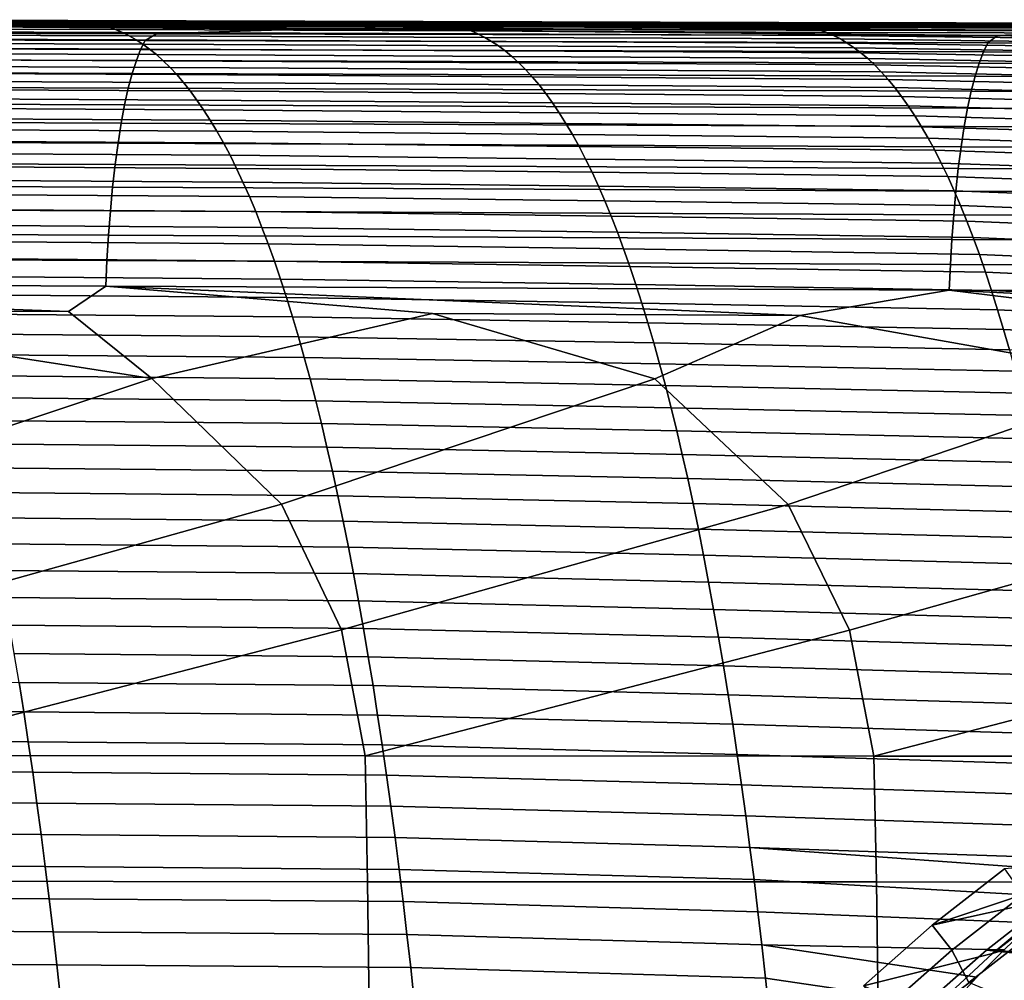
# Model space of a CAD drawing. Header units: metres. Extents: x -23 to 242, y -40 to 23.
# Tile 413 of 450: x 206.25 to 213.95, y 9.08 to 16.59. Entities that reach past the tile are written whole.
import ezdxf

# ---------------------------------------------------------------- set-up
doc = ezdxf.new("R2010")
doc.units = ezdxf.units.M
doc.layers.add('solid_10171013', color=7, linetype='CONTINUOUS')

msp = doc.modelspace()

# ---------------------------------------------------------------- linework, layer by layer
at = {"layer": 'solid_10171013'}
for points in [[(204.449631, 16.547161, 299.395172), (202.170349, 16.532602, 299.170105), (207.323074, 16.484072, 300.35675), (208.464935, 16.519079, 300.366241)], [(203.498932, 16.55057, 299.178467), (206.257462, 16.545897, 299.691711), (206.306137, 16.556438, 299.388), (203.528778, 16.561495, 298.869873)], [(204.449631, 16.547161, 299.395172), (206.257462, 16.545897, 299.691711), (203.498932, 16.55057, 299.178467)], [(203.528778, 16.561495, 298.869873), (206.306137, 16.556438, 299.388), (206.359924, 16.565624, 299.08548), (203.582718, 16.571016, 298.566467)], [(203.582718, 16.571016, 298.566467), (206.359924, 16.565624, 299.08548), (206.413666, 16.573326, 298.783051), (203.636597, 16.57906, 298.263184)], [(203.636597, 16.57906, 298.263184), (206.413666, 16.573326, 298.783051), (206.467361, 16.579403, 298.480743), (203.69043, 16.58548, 297.960022)], [(203.69043, 16.58548, 297.960022), (206.467361, 16.579403, 298.480743), (206.520996, 16.583712, 298.178497), (203.744202, 16.590136, 297.656921)], [(203.744202, 16.590136, 297.656921), (206.520996, 16.583712, 298.178497), (206.574585, 16.586115, 297.876343), (203.797943, 16.592886, 297.353882)], [(203.797943, 16.592886, 297.353882), (206.574585, 16.586115, 297.876343), (206.628143, 16.586458, 297.574219), (203.851639, 16.593582, 297.050903)], [(203.851639, 16.593582, 297.050903), (206.628143, 16.586458, 297.574219), (206.681656, 16.58457, 297.272156), (203.905304, 16.592047, 296.747986)], [(203.905304, 16.592047, 296.747986), (206.681656, 16.58457, 297.272156), (206.735138, 16.580261, 296.970123), (203.958923, 16.588099, 296.445099)], [(203.958923, 16.588099, 296.445099), (206.735138, 16.580261, 296.970123), (206.788574, 16.573349, 296.668152), (204.012497, 16.581551, 296.142273)], [(204.012497, 16.581551, 296.142273), (206.788574, 16.573349, 296.668152), (206.84198, 16.563648, 296.366211), (204.066055, 16.57222, 295.839447)], [(204.066055, 16.57222, 295.839447), (206.84198, 16.563648, 296.366211), (206.89534, 16.550976, 296.064301), (204.119568, 16.559921, 295.536652)], [(204.119568, 16.559921, 295.536652), (206.89534, 16.550976, 296.064301), (206.948685, 16.535147, 295.76239), (204.173065, 16.544476, 295.233887)], [(208.464935, 16.519079, 300.366241), (210.295547, 16.536583, 300.504578), (206.257462, 16.545897, 299.691711), (204.449631, 16.547161, 299.395172)], [(206.306137, 16.556438, 299.388), (206.257462, 16.545897, 299.691711), (206.562729, 16.545397, 299.748383)], [(206.306137, 16.556438, 299.388), (209.084137, 16.55167, 299.902252), (209.137985, 16.560488, 299.599457), (206.359924, 16.565624, 299.08548)], [(206.562729, 16.545397, 299.748383), (209.045303, 16.541466, 300.208466), (209.084137, 16.55167, 299.902252), (206.306137, 16.556438, 299.388)], [(206.359924, 16.565624, 299.08548), (209.137985, 16.560488, 299.599457), (209.191772, 16.567818, 299.296722), (206.413666, 16.573326, 298.783051)], [(206.413666, 16.573326, 298.783051), (209.191772, 16.567818, 299.296722), (209.245529, 16.573515, 298.99411), (206.467361, 16.579403, 298.480743)], [(206.467361, 16.579403, 298.480743), (209.245529, 16.573515, 298.99411), (209.299225, 16.577436, 298.691559), (206.520996, 16.583712, 298.178497)], [(206.520996, 16.583712, 298.178497), (209.299225, 16.577436, 298.691559), (209.352875, 16.579441, 298.389069), (206.574585, 16.586115, 297.876343)], [(206.574585, 16.586115, 297.876343), (209.352875, 16.579441, 298.389069), (209.406494, 16.579374, 298.086639), (206.628143, 16.586458, 297.574219)], [(206.628143, 16.586458, 297.574219), (209.406494, 16.579374, 298.086639), (209.460068, 16.577055, 297.784241), (206.681656, 16.58457, 297.272156)], [(206.681656, 16.58457, 297.272156), (209.460068, 16.577055, 297.784241), (209.513611, 16.572294, 297.481903), (206.735138, 16.580261, 296.970123)], [(206.735138, 16.580261, 296.970123), (209.513611, 16.572294, 297.481903), (209.567108, 16.564905, 297.179596), (206.788574, 16.573349, 296.668152)], [(206.788574, 16.573349, 296.668152), (209.567108, 16.564905, 297.179596), (209.62056, 16.554701, 296.87735), (206.84198, 16.563648, 296.366211)], [(206.84198, 16.563648, 296.366211), (209.62056, 16.554701, 296.87735), (209.673996, 16.541492, 296.575134), (206.89534, 16.550976, 296.064301)], [(206.89534, 16.550976, 296.064301), (209.673996, 16.541492, 296.575134), (209.727386, 16.525091, 296.272949), (206.948685, 16.535147, 295.76239)], [(209.045303, 16.541466, 300.208466), (211.812469, 16.537355, 300.719482), (211.86235, 16.54711, 300.414948), (209.084137, 16.55167, 299.902252)], [(209.084137, 16.55167, 299.902252), (211.86235, 16.54711, 300.414948), (211.916321, 16.555515, 300.11145), (209.137985, 16.560488, 299.599457)], [(209.137985, 16.560488, 299.599457), (211.916321, 16.555515, 300.11145), (211.970245, 16.562437, 299.808014), (209.191772, 16.567818, 299.296722)], [(209.191772, 16.567818, 299.296722), (211.970245, 16.562437, 299.808014), (212.024109, 16.567726, 299.504669), (209.245529, 16.573515, 298.99411)], [(209.245529, 16.573515, 298.99411), (212.024109, 16.567726, 299.504669), (212.077942, 16.571239, 299.201385), (209.299225, 16.577436, 298.691559)], [(209.299225, 16.577436, 298.691559), (212.077942, 16.571239, 299.201385), (212.131729, 16.572828, 298.898163), (209.352875, 16.579441, 298.389069)], [(209.352875, 16.579441, 298.389069), (212.131729, 16.572828, 298.898163), (212.185471, 16.572336, 298.595001), (209.406494, 16.579374, 298.086639)], [(209.406494, 16.579374, 298.086639), (212.185471, 16.572336, 298.595001), (212.239182, 16.569574, 298.29187), (209.460068, 16.577055, 297.784241)], [(209.460068, 16.577055, 297.784241), (212.239182, 16.569574, 298.29187), (212.292847, 16.564348, 297.98877), (209.513611, 16.572294, 297.481903)], [(209.513611, 16.572294, 297.481903), (212.292847, 16.564348, 297.98877), (212.346481, 16.556469, 297.68576), (209.567108, 16.564905, 297.179596)], [(209.567108, 16.564905, 297.179596), (212.346481, 16.556469, 297.68576), (212.40007, 16.54574, 297.382782), (209.62056, 16.554701, 296.87735)], [(209.62056, 16.554701, 296.87735), (212.40007, 16.54574, 297.382782), (212.453613, 16.531973, 297.079865), (209.673996, 16.541492, 296.575134)], [(211.86235, 16.54711, 300.414948), (211.812469, 16.537355, 300.719482), (212.231293, 16.536758, 300.796631)], [(214.693848, 16.550558, 300.627533), (211.916321, 16.555515, 300.11145), (211.86235, 16.54711, 300.414948), (214.640366, 16.54269, 300.928375)], [(212.231293, 16.536758, 300.796631), (214.601288, 16.533503, 301.232422), (214.640366, 16.54269, 300.928375), (211.86235, 16.54711, 300.414948)], [(214.747299, 16.556995, 300.326782), (211.970245, 16.562437, 299.808014), (211.916321, 16.555515, 300.11145), (214.693848, 16.550558, 300.627533)], [(214.800705, 16.561855, 300.026093), (212.024109, 16.567726, 299.504669), (211.970245, 16.562437, 299.808014), (214.747299, 16.556995, 300.326782)], [(214.85405, 16.564995, 299.725433), (212.077942, 16.571239, 299.201385), (212.024109, 16.567726, 299.504669), (214.800705, 16.561855, 300.026093)], [(214.907379, 16.566265, 299.424866), (212.131729, 16.572828, 298.898163), (212.077942, 16.571239, 299.201385), (214.85405, 16.564995, 299.725433)], [(214.960648, 16.56551, 299.124298), (212.185471, 16.572336, 298.595001), (212.131729, 16.572828, 298.898163), (214.907379, 16.566265, 299.424866)], [(214.960648, 16.56551, 299.124298), (215.013885, 16.562542, 298.823822), (212.239182, 16.569574, 298.29187), (212.185471, 16.572336, 298.595001)], [(215.013885, 16.562542, 298.823822), (215.067093, 16.557169, 298.523346), (212.292847, 16.564348, 297.98877), (212.239182, 16.569574, 298.29187)], [(215.067093, 16.557169, 298.523346), (215.120255, 16.5492, 298.222961), (212.346481, 16.556469, 297.68576), (212.292847, 16.564348, 297.98877)], [(215.120255, 16.5492, 298.222961), (215.17337, 16.538443, 297.922638), (212.40007, 16.54574, 297.382782), (212.346481, 16.556469, 297.68576)], [(207.323074, 16.484072, 300.35675), (200.751816, 16.500223, 299.1073), (200.646683, 16.44837, 299.29187), (207.232208, 16.430357, 300.543549)], [(202.170349, 16.532602, 299.170105), (200.751816, 16.500223, 299.1073), (207.323074, 16.484072, 300.35675)], [(204.173065, 16.544476, 295.233887), (206.948685, 16.535147, 295.76239), (207.001999, 16.515976, 295.460541), (204.226532, 16.525694, 294.931152)], [(204.226532, 16.525694, 294.931152), (207.001999, 16.515976, 295.460541), (207.055283, 16.493279, 295.158722), (204.279968, 16.503393, 294.628387)], [(204.279968, 16.503393, 294.628387), (207.055283, 16.493279, 295.158722), (207.108536, 16.466871, 294.856903), (204.333374, 16.477392, 294.325653)], [(204.333374, 16.477392, 294.325653), (207.108536, 16.466871, 294.856903), (207.161758, 16.436567, 294.555084), (204.38678, 16.447506, 294.022919)], [(210.295547, 16.536583, 300.504578), (206.562729, 16.545397, 299.748383), (206.257462, 16.545897, 299.691711)], [(210.295547, 16.536583, 300.504578), (209.045303, 16.541466, 300.208466), (206.562729, 16.545397, 299.748383)], [(206.948685, 16.535147, 295.76239), (209.727386, 16.525091, 296.272949), (209.780746, 16.50531, 295.970825), (207.001999, 16.515976, 295.460541)], [(207.001999, 16.515976, 295.460541), (209.780746, 16.50531, 295.970825), (209.834076, 16.48196, 295.668701), (207.055283, 16.493279, 295.158722)], [(207.055283, 16.493279, 295.158722), (209.834076, 16.48196, 295.668701), (209.887375, 16.454855, 295.366638), (207.108536, 16.466871, 294.856903)], [(213.895447, 16.468834, 301.60022), (207.323074, 16.484072, 300.35675), (207.232208, 16.430357, 300.543549), (213.818878, 16.413155, 301.789276)], [(208.464935, 16.519079, 300.366241), (207.323074, 16.484072, 300.35675), (213.895447, 16.468834, 301.60022)], [(210.295547, 16.536583, 300.504578), (208.464935, 16.519079, 300.366241), (214.760544, 16.5065, 301.556763)], [(214.760544, 16.5065, 301.556763), (208.464935, 16.519079, 300.366241), (213.895447, 16.468834, 301.60022)], [(210.295547, 16.536583, 300.504578), (211.812469, 16.537355, 300.719482), (209.045303, 16.541466, 300.208466)], [(209.673996, 16.541492, 296.575134), (212.453613, 16.531973, 297.079865), (212.507141, 16.514971, 296.776978), (209.727386, 16.525091, 296.272949)], [(209.727386, 16.525091, 296.272949), (212.507141, 16.514971, 296.776978), (212.560623, 16.494543, 296.474152), (209.780746, 16.50531, 295.970825)], [(209.780746, 16.50531, 295.970825), (212.560623, 16.494543, 296.474152), (212.614059, 16.470497, 296.171387), (209.834076, 16.48196, 295.668701)], [(209.834076, 16.48196, 295.668701), (212.614059, 16.470497, 296.171387), (212.66748, 16.44264, 295.868683), (209.887375, 16.454855, 295.366638)], [(214.760544, 16.5065, 301.556763), (216.142349, 16.526907, 301.608948), (211.812469, 16.537355, 300.719482), (210.295547, 16.536583, 300.504578)], [(216.142349, 16.526907, 301.608948), (212.231293, 16.536758, 300.796631), (211.812469, 16.537355, 300.719482)], [(216.142349, 16.526907, 301.608948), (214.601288, 16.533503, 301.232422), (212.231293, 16.536758, 300.796631)], [(215.17337, 16.538443, 297.922638), (215.226456, 16.524708, 297.622345), (212.453613, 16.531973, 297.079865), (212.40007, 16.54574, 297.382782)], [(215.226456, 16.524708, 297.622345), (215.27951, 16.507799, 297.322144), (212.507141, 16.514971, 296.776978), (212.453613, 16.531973, 297.079865)], [(215.27951, 16.507799, 297.322144), (215.33252, 16.48753, 297.022003), (212.560623, 16.494543, 296.474152), (212.507141, 16.514971, 296.776978)], [(215.33252, 16.48753, 297.022003), (215.385498, 16.463707, 296.721954), (212.614059, 16.470497, 296.171387), (212.560623, 16.494543, 296.474152)], [(215.491333, 16.404629, 296.12204), (212.66748, 16.44264, 295.868683), (212.614059, 16.470497, 296.171387), (215.438431, 16.436136, 296.421967)], [(215.438431, 16.436136, 296.421967), (212.614059, 16.470497, 296.171387), (215.385498, 16.463707, 296.721954)], [(214.760544, 16.5065, 301.556763), (213.895447, 16.468834, 301.60022), (220.469147, 16.454536, 302.836578)], [(200.646683, 16.44837, 299.29187), (200.611816, 16.380192, 299.485352), (207.197739, 16.360403, 300.736481), (207.232208, 16.430357, 300.543549)], [(204.38678, 16.447506, 294.022919), (207.161758, 16.436567, 294.555084), (207.214966, 16.402185, 294.253296), (204.44014, 16.413548, 293.720184)], [(204.44014, 16.413548, 293.720184), (207.214966, 16.402185, 294.253296), (207.268158, 16.363539, 293.951508), (204.4935, 16.375338, 293.417419)], [(207.108536, 16.466871, 294.856903), (209.887375, 16.454855, 295.366638), (209.940643, 16.423807, 295.064636), (207.161758, 16.436567, 294.555084)], [(207.161758, 16.436567, 294.555084), (209.940643, 16.423807, 295.064636), (209.993896, 16.388628, 294.762634), (207.214966, 16.402185, 294.253296)], [(207.232208, 16.430357, 300.543549), (207.197739, 16.360403, 300.736481), (213.784836, 16.341318, 301.981567), (213.818878, 16.413155, 301.789276)], [(207.214966, 16.402185, 294.253296), (209.993896, 16.388628, 294.762634), (210.047119, 16.349131, 294.460663), (207.268158, 16.363539, 293.951508)], [(209.887375, 16.454855, 295.366638), (212.66748, 16.44264, 295.868683), (212.720856, 16.41078, 295.56604), (209.940643, 16.423807, 295.064636)], [(209.940643, 16.423807, 295.064636), (212.720856, 16.41078, 295.56604), (212.774216, 16.374725, 295.263458), (209.993896, 16.388628, 294.762634)], [(215.544189, 16.368994, 295.822235), (212.720856, 16.41078, 295.56604), (212.66748, 16.44264, 295.868683), (215.491333, 16.404629, 296.12204)], [(215.597031, 16.329039, 295.522522), (212.774216, 16.374725, 295.263458), (212.720856, 16.41078, 295.56604), (215.544189, 16.368994, 295.822235)], [(213.818878, 16.413155, 301.789276), (213.784836, 16.341318, 301.981567), (220.373352, 16.32299, 303.219421), (220.406937, 16.396801, 303.027771)], [(220.469147, 16.454536, 302.836578), (213.895447, 16.468834, 301.60022), (213.818878, 16.413155, 301.789276), (220.406937, 16.396801, 303.027771)], [(200.611816, 16.380192, 299.485352), (200.577942, 16.296291, 299.673035), (207.164261, 16.27478, 300.923462), (207.197739, 16.360403, 300.736481)], [(204.4935, 16.375338, 293.417419), (207.268158, 16.363539, 293.951508), (207.32132, 16.320473, 293.64978), (204.546829, 16.332714, 293.114685)], [(204.546829, 16.332714, 293.114685), (207.32132, 16.320473, 293.64978), (207.37442, 16.2729, 293.348206), (204.600113, 16.285593, 292.812103)], [(207.197739, 16.360403, 300.736481), (207.164261, 16.27478, 300.923462), (213.751801, 16.25387, 302.167786), (213.784836, 16.341318, 301.981567)], [(207.268158, 16.363539, 293.951508), (210.047119, 16.349131, 294.460663), (210.100296, 16.305162, 294.158783), (207.32132, 16.320473, 293.64978)], [(207.32132, 16.320473, 293.64978), (210.100296, 16.305162, 294.158783), (210.153427, 16.256641, 293.857117), (207.37442, 16.2729, 293.348206)], [(209.993896, 16.388628, 294.762634), (212.774216, 16.374725, 295.263458), (212.82753, 16.33428, 294.960907), (210.047119, 16.349131, 294.460663)], [(210.047119, 16.349131, 294.460663), (212.82753, 16.33428, 294.960907), (212.880798, 16.289305, 294.658508), (210.100296, 16.305162, 294.158783)], [(215.649811, 16.284613, 295.222931), (212.82753, 16.33428, 294.960907), (212.774216, 16.374725, 295.263458), (215.597031, 16.329039, 295.522522)], [(215.702515, 16.235634, 294.923645), (212.880798, 16.289305, 294.658508), (212.82753, 16.33428, 294.960907), (215.649811, 16.284613, 295.222931)], [(213.784836, 16.341318, 301.981567), (213.751801, 16.25387, 302.167786), (220.340805, 16.233631, 303.404816), (220.373352, 16.32299, 303.219421)], [(200.577942, 16.296291, 299.673035), (200.545319, 16.197092, 299.853394), (207.132065, 16.173923, 301.102966), (207.164261, 16.27478, 300.923462)], [(204.600113, 16.285593, 292.812103), (207.37442, 16.2729, 293.348206), (207.427444, 16.220747, 293.047028), (204.653336, 16.233902, 292.509857)], [(207.164261, 16.27478, 300.923462), (207.132065, 16.173923, 301.102966), (213.720062, 16.151262, 302.346375), (213.751801, 16.25387, 302.167786)], [(207.37442, 16.2729, 293.348206), (210.153427, 16.256641, 293.857117), (210.206451, 16.203491, 293.555878), (207.427444, 16.220747, 293.047028)], [(210.100296, 16.305162, 294.158783), (212.880798, 16.289305, 294.658508), (212.934006, 16.239716, 294.356384), (210.153427, 16.256641, 293.857117)], [(210.153427, 16.256641, 293.857117), (212.934006, 16.239716, 294.356384), (212.987122, 16.185434, 294.054718), (210.206451, 16.203491, 293.555878)], [(215.755142, 16.182024, 294.624817), (212.934006, 16.239716, 294.356384), (212.880798, 16.289305, 294.658508), (215.702515, 16.235634, 294.923645)], [(215.807632, 16.123703, 294.326599), (212.987122, 16.185434, 294.054718), (212.934006, 16.239716, 294.356384), (215.755142, 16.182024, 294.624817)], [(213.751801, 16.25387, 302.167786), (213.720062, 16.151262, 302.346375), (220.309555, 16.129194, 303.582428), (220.340805, 16.233631, 303.404816)], [(200.545319, 16.197092, 299.853394), (200.514206, 16.083015, 300.024902), (207.101379, 16.058275, 301.273529), (207.132065, 16.173923, 301.102966)], [(204.653336, 16.233902, 292.509857), (207.427444, 16.220747, 293.047028), (207.480362, 16.16394, 292.746307), (204.706436, 16.177565, 292.208069)], [(204.706436, 16.177565, 292.208069), (207.480362, 16.16394, 292.746307), (207.533157, 16.102404, 292.446289), (204.759415, 16.116508, 291.906952)], [(207.132065, 16.173923, 301.102966), (207.101379, 16.058275, 301.273529), (213.68985, 16.033951, 302.515869), (213.720062, 16.151262, 302.346375)], [(207.427444, 16.220747, 293.047028), (210.206451, 16.203491, 293.555878), (210.259384, 16.145634, 293.255157), (207.480362, 16.16394, 292.746307)], [(207.480362, 16.16394, 292.746307), (210.259384, 16.145634, 293.255157), (210.312164, 16.082996, 292.95517), (207.533157, 16.102404, 292.446289)], [(210.206451, 16.203491, 293.555878), (212.987122, 16.185434, 294.054718), (213.040115, 16.126381, 293.753662), (210.259384, 16.145634, 293.255157)], [(215.85997, 16.060596, 294.029144), (213.040115, 16.126381, 293.753662), (212.987122, 16.185434, 294.054718), (215.807632, 16.123703, 294.326599)], [(204.759415, 16.116508, 291.906952), (207.533157, 16.102404, 292.446289), (207.585785, 16.036064, 292.147095), (204.812241, 16.050659, 291.606628)], [(207.533157, 16.102404, 292.446289), (210.312164, 16.082996, 292.95517), (210.364761, 16.015499, 292.656067), (207.585785, 16.036064, 292.147095)], [(210.259384, 16.145634, 293.255157), (213.040115, 16.126381, 293.753662), (213.092941, 16.062479, 293.453339), (210.312164, 16.082996, 292.95517)], [(215.91214, 15.992624, 293.732574), (213.092941, 16.062479, 293.453339), (213.040115, 16.126381, 293.753662), (215.85997, 16.060596, 294.029144)], [(213.720062, 16.151262, 302.346375), (213.68985, 16.033951, 302.515869), (220.279861, 16.010143, 303.750793), (220.309555, 16.129194, 303.582428)], [(200.514206, 16.083015, 300.024902), (200.484894, 15.954489, 300.186066), (207.07251, 15.92827, 301.433563), (207.101379, 16.058275, 301.273529)], [(204.812241, 16.050659, 291.606628), (207.585785, 16.036064, 292.147095), (207.638214, 15.964847, 291.848907), (204.864868, 15.979943, 291.307281)], [(207.101379, 16.058275, 301.273529), (207.07251, 15.92827, 301.433563), (213.661469, 15.902387, 302.674744), (213.68985, 16.033951, 302.515869)], [(207.585785, 16.036064, 292.147095), (210.364761, 16.015499, 292.656067), (210.417175, 15.943068, 292.357971), (207.638214, 15.964847, 291.848907)], [(210.312164, 16.082996, 292.95517), (213.092941, 16.062479, 293.453339), (213.145599, 15.993649, 293.153961), (210.364761, 16.015499, 292.656067)], [(210.364761, 16.015499, 292.656067), (213.145599, 15.993649, 293.153961), (213.198044, 15.919812, 292.855682), (210.417175, 15.943068, 292.357971)], [(215.964096, 15.919708, 293.437103), (213.145599, 15.993649, 293.153961), (213.092941, 16.062479, 293.453339), (215.91214, 15.992624, 293.732574)], [(213.68985, 16.033951, 302.515869), (213.661469, 15.902387, 302.674744), (220.251999, 15.876952, 303.908386), (220.279861, 16.010143, 303.750793)], [(200.484894, 15.954489, 300.186066), (200.457611, 15.812107, 300.335541), (207.0457, 15.784518, 301.581787), (207.07251, 15.92827, 301.433563)], [(204.864868, 15.979943, 291.307281), (207.638214, 15.964847, 291.848907), (207.69043, 15.888676, 291.551849), (204.917297, 15.904288, 291.009064)], [(207.638214, 15.964847, 291.848907), (210.417175, 15.943068, 292.357971), (210.46936, 15.865625, 292.061096), (207.69043, 15.888676, 291.551849)], [(210.417175, 15.943068, 292.357971), (213.198044, 15.919812, 292.855682), (213.250259, 15.840892, 292.558655), (210.46936, 15.865625, 292.061096)], [(216.015823, 15.841772, 293.142853), (213.198044, 15.919812, 292.855682), (213.145599, 15.993649, 293.153961), (215.964096, 15.919708, 293.437103)], [(204.917297, 15.904288, 291.009064), (207.69043, 15.888676, 291.551849), (207.742401, 15.807478, 291.256104), (204.969482, 15.82362, 290.712128)], [(207.07251, 15.92827, 301.433563), (207.0457, 15.784518, 301.581787), (213.635147, 15.757192, 302.821655), (213.661469, 15.902387, 302.674744)], [(207.69043, 15.888676, 291.551849), (210.46936, 15.865625, 292.061096), (210.521301, 15.783096, 291.765564), (207.742401, 15.807478, 291.256104)], [(210.46936, 15.865625, 292.061096), (213.250259, 15.840892, 292.558655), (213.302216, 15.756807, 292.263), (210.521301, 15.783096, 291.765564)], [(216.067307, 15.758736, 292.849976), (213.250259, 15.840892, 292.558655), (213.198044, 15.919812, 292.855682), (216.015823, 15.841772, 293.142853)], [(213.661469, 15.902387, 302.674744), (213.635147, 15.757192, 302.821655), (220.226212, 15.730252, 304.053894), (220.251999, 15.876952, 303.908386)], [(200.457611, 15.812107, 300.335541), (200.432526, 15.657151, 300.472504), (207.021057, 15.628308, 301.717407), (207.0457, 15.784518, 301.581787)], [(204.969482, 15.82362, 290.712128), (207.742401, 15.807478, 291.256104), (207.794098, 15.721179, 290.961823), (205.021393, 15.737864, 290.416626)], [(207.0457, 15.784518, 301.581787), (207.021057, 15.628308, 301.717407), (213.611008, 15.599661, 302.955811), (213.635147, 15.757192, 302.821655)], [(207.742401, 15.807478, 291.256104), (210.521301, 15.783096, 291.765564), (210.572952, 15.695403, 291.471527), (207.794098, 15.721179, 290.961823)], [(210.521301, 15.783096, 291.765564), (213.302216, 15.756807, 292.263), (213.353882, 15.667482, 291.968933), (210.572952, 15.695403, 291.471527)], [(216.1185, 15.670523, 292.558624), (213.302216, 15.756807, 292.263), (213.250259, 15.840892, 292.558655), (216.067307, 15.758736, 292.849976)], [(205.021393, 15.737864, 290.416626), (207.794098, 15.721179, 290.961823), (207.84549, 15.629703, 290.669159), (205.073013, 15.646948, 290.122772)], [(207.794098, 15.721179, 290.961823), (210.572952, 15.695403, 291.471527), (210.624298, 15.602471, 291.179199), (207.84549, 15.629703, 290.669159)], [(216.169373, 15.577055, 292.268951), (213.353882, 15.667482, 291.968933), (213.302216, 15.756807, 292.263), (216.1185, 15.670523, 292.558624)], [(213.635147, 15.757192, 302.821655), (213.611008, 15.599661, 302.955811), (220.202606, 15.57135, 304.186523), (220.226212, 15.730252, 304.053894)], [(200.432526, 15.657151, 300.472504), (200.409729, 15.491073, 300.596313), (206.998734, 15.461098, 301.839783), (207.021057, 15.628308, 301.717407)], [(205.073013, 15.646948, 290.122772), (207.84549, 15.629703, 290.669159), (207.896561, 15.532977, 290.378296), (205.124298, 15.550797, 289.830658)], [(207.021057, 15.628308, 301.717407), (206.998734, 15.461098, 301.839783), (213.589188, 15.43126, 303.07663), (213.611008, 15.599661, 302.955811)], [(207.84549, 15.629703, 290.669159), (210.624298, 15.602471, 291.179199), (210.675293, 15.504223, 290.888702), (207.896561, 15.532977, 290.378296)], [(210.572952, 15.695403, 291.471527), (213.353882, 15.667482, 291.968933), (213.405228, 15.572838, 291.676605), (210.624298, 15.602471, 291.179199)], [(216.219925, 15.478253, 291.98114), (213.405228, 15.572838, 291.676605), (213.353882, 15.667482, 291.968933), (216.169373, 15.577055, 292.268951)], [(205.124298, 15.550797, 289.830658), (207.896561, 15.532977, 290.378296), (207.947281, 15.430925, 290.089386), (205.175247, 15.449337, 289.540466)], [(210.624298, 15.602471, 291.179199), (213.405228, 15.572838, 291.676605), (213.456223, 15.472795, 291.386139), (210.675293, 15.504223, 290.888702)], [(216.270111, 15.374043, 291.695312), (213.456223, 15.472795, 291.386139), (213.405228, 15.572838, 291.676605), (216.219925, 15.478253, 291.98114)], [(213.611008, 15.599661, 302.955811), (213.589188, 15.43126, 303.07663), (220.18132, 15.401713, 304.305695), (220.202606, 15.57135, 304.186523)], [(200.409729, 15.491073, 300.596313), (200.389359, 15.315326, 300.706329), (206.978836, 15.284345, 301.948273), (206.998734, 15.461098, 301.839783)], [(207.896561, 15.532977, 290.378296), (210.675293, 15.504223, 290.888702), (210.725952, 15.400584, 290.600189), (207.947281, 15.430925, 290.089386)], [(210.675293, 15.504223, 290.888702), (213.456223, 15.472795, 291.386139), (213.506851, 15.367279, 291.097748), (210.725952, 15.400584, 290.600189)], [(216.319916, 15.264388, 291.411591), (213.506851, 15.367279, 291.097748), (213.456223, 15.472795, 291.386139), (216.270111, 15.374043, 291.695312)], [(205.175247, 15.449337, 289.540466), (207.947281, 15.430925, 290.089386), (207.99762, 15.3235, 289.802551), (205.225815, 15.342517, 289.25238)], [(206.998734, 15.461098, 301.839783), (206.978836, 15.284345, 301.948273), (213.569778, 15.253453, 303.183472), (213.589188, 15.43126, 303.07663)], [(207.947281, 15.430925, 290.089386), (210.725952, 15.400584, 290.600189), (210.776199, 15.291513, 290.313782), (207.99762, 15.3235, 289.802551)], [(210.725952, 15.400584, 290.600189), (213.506851, 15.367279, 291.097748), (213.557083, 15.256263, 290.811493), (210.776199, 15.291513, 290.313782)], [(213.589188, 15.43126, 303.07663), (213.569778, 15.253453, 303.183472), (220.16243, 15.222816, 304.410828), (220.18132, 15.401713, 304.305695)], [(205.225815, 15.342517, 289.25238), (207.99762, 15.3235, 289.802551), (208.047562, 15.21069, 289.517914), (205.275986, 15.230321, 288.966431)], [(207.99762, 15.3235, 289.802551), (210.776199, 15.291513, 290.313782), (210.826065, 15.177011, 290.029602), (208.047562, 15.21069, 289.517914)], [(216.369308, 15.149301, 291.130066), (213.557083, 15.256263, 290.811493), (213.506851, 15.367279, 291.097748), (216.319916, 15.264388, 291.411591)], [(200.389359, 15.315326, 300.706329), (200.371536, 15.131362, 300.801941), (206.961472, 15.099508, 302.042267), (206.978836, 15.284345, 301.948273)], [(206.978836, 15.284345, 301.948273), (206.961472, 15.099508, 302.042267), (213.552902, 15.067705, 303.275757), (213.569778, 15.253453, 303.183472)], [(210.776199, 15.291513, 290.313782), (213.557083, 15.256263, 290.811493), (213.606918, 15.139754, 290.527496), (210.826065, 15.177011, 290.029602)], [(213.569778, 15.253453, 303.183472), (213.552902, 15.067705, 303.275757), (220.146088, 15.036125, 304.501251), (220.16243, 15.222816, 304.410828)], [(216.418304, 15.028792, 290.850861), (213.606918, 15.139754, 290.527496), (213.557083, 15.256263, 290.811493), (216.369308, 15.149301, 291.130066)], [(205.275986, 15.230321, 288.966431), (208.047562, 15.21069, 289.517914), (208.097107, 15.092491, 289.235535), (205.325745, 15.112738, 288.68277)], [(208.047562, 15.21069, 289.517914), (210.826065, 15.177011, 290.029602), (210.875504, 15.057076, 289.747742), (208.097107, 15.092491, 289.235535)], [(210.826065, 15.177011, 290.029602), (213.606918, 15.139754, 290.527496), (213.656326, 15.017759, 290.24585), (210.875504, 15.057076, 289.747742)], [(200.371536, 15.131362, 300.801941), (200.356369, 14.940634, 300.882477), (206.946762, 14.908046, 302.121124), (206.961472, 15.099508, 302.042267)], [(205.325745, 15.112738, 288.68277), (208.097107, 15.092491, 289.235535), (208.14621, 14.968898, 288.955505), (205.375092, 14.989757, 288.401428)], [(206.961472, 15.099508, 302.042267), (206.946762, 14.908046, 302.121124), (213.538681, 14.875479, 303.352814), (213.552902, 15.067705, 303.275757)], [(208.097107, 15.092491, 289.235535), (210.875504, 15.057076, 289.747742), (210.92453, 14.931711, 289.468262), (208.14621, 14.968898, 288.955505)], [(216.466858, 14.90288, 290.574005), (213.656326, 15.017759, 290.24585), (213.606918, 15.139754, 290.527496), (216.418304, 15.028792, 290.850861)], [(210.875504, 15.057076, 289.747742), (213.656326, 15.017759, 290.24585), (213.705292, 14.890286, 289.966614), (210.92453, 14.931711, 289.468262)], [(213.552902, 15.067705, 303.275757), (213.538681, 14.875479, 303.352814), (220.13237, 14.843115, 304.576447), (220.146088, 15.036125, 304.501251)], [(216.514984, 14.771574, 290.299622), (213.705292, 14.890286, 289.966614), (213.656326, 15.017759, 290.24585), (216.466858, 14.90288, 290.574005)], [(206.946762, 14.908046, 302.121124), (200.356369, 14.940634, 300.882477), (200.344009, 14.744594, 300.947327), (206.93483, 14.711416, 302.184235)], [(205.375092, 14.989757, 288.401428), (208.14621, 14.968898, 288.955505), (208.194885, 14.839907, 288.677948), (205.423996, 14.861366, 288.122559)], [(208.14621, 14.968898, 288.955505), (210.92453, 14.931711, 289.468262), (210.973099, 14.800918, 289.191254), (208.194885, 14.839907, 288.677948)], [(210.92453, 14.931711, 289.468262), (213.705292, 14.890286, 289.966614), (213.753815, 14.757343, 289.689911), (210.973099, 14.800918, 289.191254)], [(205.423996, 14.861366, 288.122559), (208.194885, 14.839907, 288.677948), (208.243103, 14.705512, 288.402893), (205.472458, 14.727556, 287.846191)], [(213.538681, 14.875479, 303.352814), (206.946762, 14.908046, 302.121124), (206.93483, 14.711416, 302.184235), (213.527222, 14.67824, 303.414093)], [(220.13237, 14.843115, 304.576447), (213.538681, 14.875479, 303.352814), (213.527222, 14.67824, 303.414093), (220.121399, 14.645253, 304.635773)], [(216.562653, 14.634889, 290.027771), (213.753815, 14.757343, 289.689911), (213.705292, 14.890286, 289.966614), (216.514984, 14.771574, 290.299622)], [(208.194885, 14.839907, 288.677948), (210.973099, 14.800918, 289.191254), (211.02121, 14.664696, 288.916809), (208.243103, 14.705512, 288.402893)], [(210.973099, 14.800918, 289.191254), (213.753815, 14.757343, 289.689911), (213.801865, 14.618936, 289.415802), (211.02121, 14.664696, 288.916809)], [(206.93483, 14.711416, 302.184235), (200.344009, 14.744594, 300.947327), (200.334564, 14.544694, 300.995819), (206.925812, 14.511078, 302.230957)], [(205.472458, 14.727556, 287.846191), (208.243103, 14.705512, 288.402893), (208.290863, 14.565708, 288.130493), (205.520432, 14.588316, 287.572479)], [(213.527222, 14.67824, 303.414093), (206.93483, 14.711416, 302.184235), (206.925812, 14.511078, 302.230957), (213.518661, 14.477452, 303.458954)], [(208.243103, 14.705512, 288.402893), (211.02121, 14.664696, 288.916809), (211.068848, 14.523046, 288.64502), (208.290863, 14.565708, 288.130493)], [(216.609848, 14.492839, 289.758545), (213.801865, 14.618936, 289.415802), (213.753815, 14.757343, 289.689911), (216.562653, 14.634889, 290.027771)], [(211.02121, 14.664696, 288.916809), (213.801865, 14.618936, 289.415802), (213.849442, 14.475073, 289.144409), (211.068848, 14.523046, 288.64502)], [(220.121399, 14.645253, 304.635773), (213.527222, 14.67824, 303.414093), (213.518661, 14.477452, 303.458954), (220.113312, 14.444013, 304.67865)], [(205.520432, 14.588316, 287.572479), (208.290863, 14.565708, 288.130493), (208.33812, 14.42049, 287.860779), (205.567932, 14.443634, 287.301514)], [(208.290863, 14.565708, 288.130493), (211.068848, 14.523046, 288.64502), (211.115997, 14.375971, 288.375977), (208.33812, 14.42049, 287.860779)], [(216.65657, 14.345437, 289.492065), (213.849442, 14.475073, 289.144409), (213.801865, 14.618936, 289.415802), (216.609848, 14.492839, 289.758545)], [(200.334564, 14.544694, 300.995819), (203.821152, 14.3262, 301.681213), (206.634781, 14.311142, 302.207031)], [(206.925812, 14.511078, 302.230957), (200.334564, 14.544694, 300.995819), (206.634781, 14.311142, 302.207031)], [(206.925812, 14.511078, 302.230957), (206.634781, 14.311142, 302.207031), (207.285477, 13.786924, 302.381927), (209.478302, 14.295947, 302.73703)], [(206.925812, 14.511078, 302.230957), (209.478302, 14.295947, 302.73703), (212.3517, 14.280662, 303.271088)], [(213.518661, 14.477452, 303.458954), (206.925812, 14.511078, 302.230957), (212.3517, 14.280662, 303.271088)], [(211.068848, 14.523046, 288.64502), (213.849442, 14.475073, 289.144409), (213.89653, 14.325761, 288.875763), (211.115997, 14.375971, 288.375977)], [(213.518661, 14.477452, 303.458954), (212.3517, 14.280662, 303.271088), (215.151382, 13.783168, 303.834015), (215.25502, 14.265338, 303.809052)], [(213.518661, 14.477452, 303.458954), (215.25502, 14.265338, 303.809052), (218.188293, 14.250026, 304.3508)], [(220.113312, 14.444013, 304.67865), (213.518661, 14.477452, 303.458954), (218.188293, 14.250026, 304.3508)], [(216.702789, 14.192697, 289.228363), (213.89653, 14.325761, 288.875763), (213.849442, 14.475073, 289.144409), (216.65657, 14.345437, 289.492065)], [(205.567932, 14.443634, 287.301514), (208.33812, 14.42049, 287.860779), (208.384888, 14.269854, 287.593903), (205.614929, 14.293499, 287.033325)], [(208.33812, 14.42049, 287.860779), (211.115997, 14.375971, 288.375977), (211.162643, 14.223472, 288.109772), (208.384888, 14.269854, 287.593903)], [(203.821152, 14.3262, 301.681213), (203.353195, 13.790816, 301.651794), (204.34227, 12.808974, 301.927856), (207.285477, 13.786924, 302.381927)], [(206.634781, 14.311142, 302.207031), (203.821152, 14.3262, 301.681213), (207.285477, 13.786924, 302.381927)], [(211.115997, 14.375971, 288.375977), (213.89653, 14.325761, 288.875763), (213.9431, 14.171007, 288.609985), (211.162643, 14.223472, 288.109772)], [(216.748489, 14.034632, 288.967529), (213.9431, 14.171007, 288.609985), (213.89653, 14.325761, 288.875763), (216.702789, 14.192697, 289.228363)], [(205.614929, 14.293499, 287.033325), (208.384888, 14.269854, 287.593903), (208.431152, 14.113793, 287.329926), (205.661407, 14.1379, 286.768066)], [(209.478302, 14.295947, 302.73703), (207.285477, 13.786924, 302.381927), (208.300034, 12.8054, 302.657013), (211.218201, 13.78435, 303.109406)], [(208.384888, 14.269854, 287.593903), (211.162643, 14.223472, 288.109772), (211.208771, 14.065548, 287.846466), (208.431152, 14.113793, 287.329926)], [(212.3517, 14.280662, 303.271088), (209.478302, 14.295947, 302.73703), (211.218201, 13.78435, 303.109406)], [(212.3517, 14.280662, 303.271088), (211.218201, 13.78435, 303.109406), (212.258209, 12.803052, 303.383514), (215.151382, 13.783168, 303.834015)], [(211.162643, 14.223472, 288.109772), (213.9431, 14.171007, 288.609985), (213.989136, 14.01082, 288.347168), (211.208771, 14.065548, 287.846466)], [(216.793671, 13.871256, 288.709686), (213.989136, 14.01082, 288.347168), (213.9431, 14.171007, 288.609985), (216.748489, 14.034632, 288.967529)], [(205.661407, 14.1379, 286.768066), (208.431152, 14.113793, 287.329926), (208.476868, 13.952305, 287.068909), (205.707367, 13.976827, 286.505829)], [(208.431152, 14.113793, 287.329926), (211.208771, 14.065548, 287.846466), (211.254364, 13.902202, 287.586182), (208.476868, 13.952305, 287.068909)], [(211.208771, 14.065548, 287.846466), (213.989136, 14.01082, 288.347168), (214.034653, 13.845207, 288.087402), (211.254364, 13.902202, 287.586182)], [(205.707367, 13.976827, 286.505829), (208.476868, 13.952305, 287.068909), (208.522049, 13.785382, 286.810974), (205.752762, 13.810268, 286.246674)], [(208.476868, 13.952305, 287.068909), (211.254364, 13.902202, 287.586182), (211.299423, 13.733434, 287.32901), (208.522049, 13.785382, 286.810974)], [(211.254364, 13.902202, 287.586182), (214.034653, 13.845207, 288.087402), (214.079605, 13.674175, 287.83078), (211.299423, 13.733434, 287.32901)], [(207.285477, 13.786924, 302.381927), (204.34227, 12.808974, 301.927856), (204.797058, 11.825521, 302.091187), (208.300034, 12.8054, 302.657013)], [(205.752762, 13.810268, 286.246674), (208.522049, 13.785382, 286.810974), (208.566666, 13.613023, 286.556213), (205.797592, 13.638214, 285.990692)], [(211.218201, 13.78435, 303.109406), (208.300034, 12.8054, 302.657013), (208.76709, 11.822114, 302.817657), (212.258209, 12.803052, 303.383514)], [(208.522049, 13.785382, 286.810974), (211.299423, 13.733434, 287.32901), (211.343903, 13.55925, 287.075012), (208.566666, 13.613023, 286.556213)], [(215.151382, 13.783168, 303.834015), (212.258209, 12.803052, 303.383514), (212.737488, 11.819863, 303.541626), (216.216812, 12.801997, 304.107147)], [(211.299423, 13.733434, 287.32901), (214.079605, 13.674175, 287.83078), (214.123993, 13.497744, 287.577362), (211.343903, 13.55925, 287.075012)], [(205.797592, 13.638214, 285.990692), (208.566666, 13.613023, 286.556213), (208.610718, 13.435275, 286.304749), (205.841858, 13.46071, 285.738007)], [(208.566666, 13.613023, 286.556213), (211.343903, 13.55925, 287.075012), (211.387802, 13.379718, 286.82431), (208.610718, 13.435275, 286.304749)], [(211.343903, 13.55925, 287.075012), (214.123993, 13.497744, 287.577362), (214.167786, 13.315997, 287.327271), (211.387802, 13.379718, 286.82431)], [(205.841858, 13.46071, 285.738007), (208.610718, 13.435275, 286.304749), (208.65416, 13.252249, 286.056641), (205.885498, 13.277865, 285.48877)], [(208.610718, 13.435275, 286.304749), (211.387802, 13.379718, 286.82431), (211.431107, 13.194949, 286.577057), (208.65416, 13.252249, 286.056641)], [(211.387802, 13.379718, 286.82431), (214.167786, 13.315997, 287.327271), (214.210968, 13.129048, 287.080688), (211.431107, 13.194949, 286.577057)], [(205.885498, 13.277865, 285.48877), (208.65416, 13.252249, 286.056641), (208.696976, 13.064057, 285.812103), (205.928528, 13.089797, 285.243073)], [(208.65416, 13.252249, 286.056641), (211.431107, 13.194949, 286.577057), (211.47377, 13.005055, 286.333344), (208.696976, 13.064057, 285.812103)], [(211.431107, 13.194949, 286.577057), (214.210968, 13.129048, 287.080688), (214.25351, 12.937007, 286.837708), (211.47377, 13.005055, 286.333344)], [(205.928528, 13.089797, 285.243073), (208.696976, 13.064057, 285.812103), (208.739151, 12.870814, 285.571228), (205.970901, 12.896619, 285.001068)], [(208.696976, 13.064057, 285.812103), (211.47377, 13.005055, 286.333344), (211.515793, 12.810149, 286.093323), (208.739151, 12.870814, 285.571228)], [(211.47377, 13.005055, 286.333344), (214.25351, 12.937007, 286.837708), (214.295395, 12.739985, 286.59848), (211.515793, 12.810149, 286.093323)], [(205.970901, 12.896619, 285.001068), (208.739151, 12.870814, 285.571228), (208.780655, 12.672633, 285.334137), (206.012604, 12.698446, 284.762878)], [(208.739151, 12.870814, 285.571228), (211.515793, 12.810149, 286.093323), (211.557129, 12.610342, 285.857147), (208.780655, 12.672633, 285.334137)], [(208.300034, 12.8054, 302.657013), (204.797058, 11.825521, 302.091187), (204.976868, 10.841278, 302.193787), (208.76709, 11.822114, 302.817657)], [(212.258209, 12.803052, 303.383514), (208.76709, 11.822114, 302.817657), (208.952332, 10.838009, 302.91687), (212.737488, 11.819863, 303.541626)], [(211.515793, 12.810149, 286.093323), (214.295395, 12.739985, 286.59848), (214.336594, 12.538095, 286.363129), (211.557129, 12.610342, 285.857147)], [(216.216812, 12.801997, 304.107147), (212.737488, 11.819863, 303.541626), (212.928101, 10.835829, 303.637665), (216.708252, 11.81883, 304.262848)], [(206.012604, 12.698446, 284.762878), (208.780655, 12.672633, 285.334137), (208.821457, 12.469626, 285.100952), (206.053604, 12.495395, 284.528625)], [(208.780655, 12.672633, 285.334137), (211.557129, 12.610342, 285.857147), (211.597778, 12.405747, 285.624939), (208.821457, 12.469626, 285.100952)], [(211.557129, 12.610342, 285.857147), (214.336594, 12.538095, 286.363129), (214.377075, 12.331446, 286.131805), (211.597778, 12.405747, 285.624939)], [(206.053604, 12.495395, 284.528625), (208.821457, 12.469626, 285.100952), (208.861557, 12.261909, 284.871857), (206.093887, 12.28758, 284.298462)], [(208.821457, 12.469626, 285.100952), (211.597778, 12.405747, 285.624939), (211.637695, 12.196477, 285.39682), (208.861557, 12.261909, 284.871857)], [(211.597778, 12.405747, 285.624939), (214.377075, 12.331446, 286.131805), (214.41684, 12.120149, 285.904602), (211.637695, 12.196477, 285.39682)], [(206.093887, 12.28758, 284.298462), (208.861557, 12.261909, 284.871857), (208.900909, 12.049591, 284.646912), (206.133438, 12.075117, 284.072479)], [(208.861557, 12.261909, 284.871857), (211.637695, 12.196477, 285.39682), (211.67688, 11.982642, 285.172913), (208.900909, 12.049591, 284.646912)], [(211.637695, 12.196477, 285.39682), (214.41684, 12.120149, 285.904602), (214.455841, 11.904316, 285.681702), (211.67688, 11.982642, 285.172913)], [(206.133438, 12.075117, 284.072479), (208.900909, 12.049591, 284.646912), (208.939514, 11.832789, 284.4263), (206.172226, 11.858121, 283.85083)], [(208.900909, 12.049591, 284.646912), (211.67688, 11.982642, 285.172913), (211.715286, 11.764357, 284.953369), (208.939514, 11.832789, 284.4263)], [(211.67688, 11.982642, 285.172913), (214.455841, 11.904316, 285.681702), (214.494064, 11.684058, 285.463196), (211.715286, 11.764357, 284.953369)], [(206.172226, 11.858121, 283.85083), (208.939514, 11.832789, 284.4263), (208.977325, 11.611615, 284.210144), (206.21022, 11.636707, 283.633667)], [(208.76709, 11.822114, 302.817657), (204.976868, 10.841278, 302.193787), (208.952332, 10.838009, 302.91687)], [(208.939514, 11.832789, 284.4263), (211.715286, 11.764357, 284.953369), (211.752899, 11.541733, 284.738281), (208.977325, 11.611615, 284.210144)], [(212.737488, 11.819863, 303.541626), (208.952332, 10.838009, 302.91687), (212.928101, 10.835829, 303.637665)], [(216.708252, 11.81883, 304.262848), (212.928101, 10.835829, 303.637665), (216.904175, 10.834795, 304.356018)], [(211.715286, 11.764357, 284.953369), (214.494064, 11.684058, 285.463196), (214.531494, 11.459487, 285.249268), (211.752899, 11.541733, 284.738281)], [(206.21022, 11.636707, 283.633667), (208.977325, 11.611615, 284.210144), (209.014328, 11.386183, 283.998535), (206.247406, 11.410992, 283.421082)], [(208.977325, 11.611615, 284.210144), (211.752899, 11.541733, 284.738281), (211.789703, 11.31488, 284.527832), (209.014328, 11.386183, 283.998535)], [(211.752899, 11.541733, 284.738281), (214.531494, 11.459487, 285.249268), (214.568085, 11.230712, 285.040009), (211.789703, 11.31488, 284.527832)], [(203.481216, 11.436916, 282.839508), (206.247406, 11.410992, 283.421082), (206.283752, 11.181087, 283.213196), (203.517746, 11.206665, 282.630646)], [(206.247406, 11.410992, 283.421082), (209.014328, 11.386183, 283.998535), (209.050507, 11.156605, 283.791626), (206.283752, 11.181087, 283.213196)], [(209.014328, 11.386183, 283.998535), (211.789703, 11.31488, 284.527832), (211.825668, 11.083915, 284.322144), (209.050507, 11.156605, 283.791626)], [(211.789703, 11.31488, 284.527832), (214.568085, 11.230712, 285.040009), (214.603836, 10.997846, 284.835541), (211.825668, 11.083915, 284.322144)], [(203.517746, 11.206665, 282.630646), (206.283752, 11.181087, 283.213196), (206.319244, 10.947111, 283.010193), (203.553436, 10.972297, 282.426636)], [(206.283752, 11.181087, 283.213196), (209.050507, 11.156605, 283.791626), (209.085831, 10.922994, 283.589569), (206.319244, 10.947111, 283.010193)], [(209.050507, 11.156605, 283.791626), (211.825668, 11.083915, 284.322144), (211.860779, 10.848943, 284.121338), (209.085831, 10.922994, 283.589569)], [(211.825668, 11.083915, 284.322144), (214.603836, 10.997846, 284.835541), (214.638718, 10.760991, 284.636017), (211.860779, 10.848943, 284.121338)], [(203.553436, 10.972297, 282.426636), (206.319244, 10.947111, 283.010193), (206.353882, 10.709158, 282.812103), (203.588242, 10.73391, 282.22757)], [(206.319244, 10.947111, 283.010193), (209.085831, 10.922994, 283.589569), (209.1203, 10.685443, 283.392426), (206.353882, 10.709158, 282.812103)], [(209.085831, 10.922994, 283.589569), (211.860779, 10.848943, 284.121338), (211.89502, 10.61005, 283.925446), (209.1203, 10.685443, 283.392426)], [(204.976868, 10.841278, 302.193787), (204.995361, 9.856439, 302.25827), (208.972198, 9.853318, 302.977692), (208.952332, 10.838009, 302.91687)], [(208.952332, 10.838009, 302.91687), (208.972198, 9.853318, 302.977692), (212.949295, 9.851218, 303.695129), (212.928101, 10.835829, 303.637665)], [(211.860779, 10.848943, 284.121338), (214.638718, 10.760991, 284.636017), (214.672729, 10.520226, 284.441467), (211.89502, 10.61005, 283.925446)], [(212.928101, 10.835829, 303.637665), (212.949295, 9.851218, 303.695129), (216.926636, 9.850192, 304.410431), (216.904175, 10.834795, 304.356018)], [(203.588242, 10.73391, 282.22757), (206.353882, 10.709158, 282.812103), (206.387634, 10.467307, 282.618958), (203.622177, 10.491587, 282.033478)], [(206.353882, 10.709158, 282.812103), (209.1203, 10.685443, 283.392426), (209.153885, 10.444028, 283.200195), (206.387634, 10.467307, 282.618958)], [(209.1203, 10.685443, 283.392426), (211.89502, 10.61005, 283.925446), (211.928375, 10.367313, 283.734497), (209.153885, 10.444028, 283.200195)], [(211.89502, 10.61005, 283.925446), (214.672729, 10.520226, 284.441467), (214.705841, 10.275626, 284.251892), (211.928375, 10.367313, 283.734497)], [(203.622177, 10.491587, 282.033478), (206.387634, 10.467307, 282.618958), (206.420517, 10.221639, 282.430786), (203.655228, 10.245413, 281.844391)], [(206.387634, 10.467307, 282.618958), (209.153885, 10.444028, 283.200195), (209.1866, 10.198827, 283.012939), (206.420517, 10.221639, 282.430786)], [(209.153885, 10.444028, 283.200195), (211.928375, 10.367313, 283.734497), (211.960861, 10.120806, 283.548553), (209.1866, 10.198827, 283.012939)], [(211.928375, 10.367313, 283.734497), (214.705841, 10.275626, 284.251892), (214.737183, 10.027802, 284.068176), (211.960861, 10.120806, 283.548553)], [(203.655228, 10.245413, 281.844391), (206.420517, 10.221639, 282.430786), (206.452515, 9.972233, 282.24765), (203.687393, 9.99547, 281.660339)], [(206.420517, 10.221639, 282.430786), (209.1866, 10.198827, 283.012939), (209.218445, 9.949916, 282.830658), (206.452515, 9.972233, 282.24765)], [(209.1866, 10.198827, 283.012939), (211.960861, 10.120806, 283.548553), (211.992462, 9.870604, 283.367615), (209.218445, 9.949916, 282.830658)], [(211.960861, 10.120806, 283.548553), (214.614594, 9.927442, 283.967224), (214.390152, 9.735194, 283.77887), (211.992462, 9.870604, 283.367615)], [(211.960861, 10.120806, 283.548553), (214.737183, 10.027802, 284.068176), (214.614594, 9.927442, 283.967224)], [(213.385818, 9.512513, 287.143585), (214.614594, 9.927442, 283.967224), (214.737183, 10.027802, 284.068176), (213.950089, 9.952911, 287.263519)], [(203.687393, 9.99547, 281.660339), (206.452515, 9.972233, 282.24765), (206.483627, 9.719169, 282.06955), (203.718658, 9.741842, 281.481384)], [(206.452515, 9.972233, 282.24765), (209.218445, 9.949916, 282.830658), (209.249405, 9.697372, 282.653412), (206.483627, 9.719169, 282.06955)], [(209.218445, 9.949916, 282.830658), (211.992462, 9.870604, 283.367615), (212.023178, 9.616782, 283.191711), (209.249405, 9.697372, 282.653412)], [(213.539749, 9.318269, 287.1763), (213.385818, 9.512513, 287.143585), (213.950089, 9.952911, 287.263519), (214.092621, 9.749741, 287.293823)], [(204.995361, 9.856439, 302.25827), (205.00737, 8.871153, 302.314148), (208.985336, 8.868226, 303.030243), (208.972198, 9.853318, 302.977692)], [(208.972198, 9.853318, 302.977692), (208.985336, 8.868226, 303.030243), (212.963516, 8.86625, 303.744659), (212.949295, 9.851218, 303.695129)], [(214.16568, 9.531429, 283.586975), (212.023178, 9.616782, 283.191711), (211.992462, 9.870604, 283.367615), (214.390152, 9.735194, 283.77887)], [(213.385818, 9.512513, 287.143585), (214.390152, 9.735194, 283.77887), (214.614594, 9.927442, 283.967224)], [(212.949295, 9.851218, 303.695129), (212.963516, 8.86625, 303.744659), (216.941879, 8.865273, 304.457275), (216.926636, 9.850192, 304.410431)], [(203.718658, 9.741842, 281.481384), (206.483627, 9.719169, 282.06955), (206.51384, 9.462526, 281.896545), (203.749023, 9.484613, 281.307526)], [(206.483627, 9.719169, 282.06955), (209.249405, 9.697372, 282.653412), (209.279465, 9.441271, 282.481232), (206.51384, 9.462526, 281.896545)], [(209.249405, 9.697372, 282.653412), (212.023178, 9.616782, 283.191711), (212.053009, 9.359415, 283.020874), (209.279465, 9.441271, 282.481232)], [(212.847839, 9.038541, 287.029236), (213.855774, 9.292526, 283.665283), (214.390152, 9.735194, 283.77887), (213.385818, 9.512513, 287.143585)], [(214.21048, 9.485785, 287.651123), (213.672501, 9.065916, 287.536774), (213.539749, 9.318269, 287.1763), (214.092621, 9.749741, 287.293823)], [(214.363007, 9.749834, 286.022247), (213.810135, 9.318324, 285.904724), (214.954865, 9.258595, 286.148041), (215.513031, 9.627536, 286.266693)], [(215.252045, 9.17003, 278.259125), (213.810135, 9.318324, 285.904724), (214.363007, 9.749834, 286.022247), (215.784424, 9.603066, 278.372284)], [(213.855774, 9.292526, 283.665283), (214.16568, 9.531429, 283.586975), (214.390152, 9.735194, 283.77887)], [(213.947342, 9.321605, 283.397888), (212.053009, 9.359415, 283.020874), (212.023178, 9.616782, 283.191711), (214.16568, 9.531429, 283.586975)], [(203.749023, 9.484613, 281.307526), (206.51384, 9.462526, 281.896545), (206.543152, 9.202386, 281.728638), (203.778488, 9.223866, 281.138794)], [(213.013031, 8.854201, 287.064331), (212.847839, 9.038541, 287.029236), (213.385818, 9.512513, 287.143585), (213.539749, 9.318269, 287.1763)], [(214.434616, 9.061303, 287.264282), (214.169907, 8.855799, 287.208008), (213.672501, 9.065916, 287.536774), (214.21048, 9.485785, 287.651123)], [(213.855774, 9.292526, 283.665283), (213.947342, 9.321605, 283.397888), (214.16568, 9.531429, 283.586975)], [(206.51384, 9.462526, 281.896545), (209.279465, 9.441271, 282.481232), (209.30864, 9.18169, 282.314087), (206.543152, 9.202386, 281.728638)], [(209.279465, 9.441271, 282.481232), (212.053009, 9.359415, 283.020874), (212.08194, 9.098579, 282.855133), (209.30864, 9.18169, 282.314087)], [(213.529495, 8.884626, 283.027832), (212.08194, 9.098579, 282.855133), (212.053009, 9.359415, 283.020874), (213.735245, 9.105954, 283.211639)], [(213.947342, 9.321605, 283.397888), (213.735245, 9.105954, 283.211639), (212.053009, 9.359415, 283.020874)], [(213.672501, 9.065916, 287.536774), (213.159805, 8.614203, 287.427795), (213.013031, 8.854201, 287.064331), (213.539749, 9.318269, 287.1763)], [(213.810135, 9.318324, 285.904724), (213.283066, 8.853981, 285.792694), (214.419464, 8.855853, 286.034241), (214.954865, 9.258595, 286.148041)], [(214.744843, 8.705948, 278.151337), (213.283066, 8.853981, 285.792694), (213.810135, 9.318324, 285.904724), (215.252045, 9.17003, 278.259125)], [(213.347107, 8.819242, 283.557159), (213.735245, 9.105954, 283.211639), (213.947342, 9.321605, 283.397888), (213.855774, 9.292526, 283.665283)], [(212.847839, 9.038541, 287.029236), (213.347107, 8.819242, 283.557159), (213.855774, 9.292526, 283.665283)], [(203.778488, 9.223866, 281.138794), (206.543152, 9.202386, 281.728638), (206.571564, 8.938826, 281.565857), (203.807053, 8.959682, 280.97525)], [(206.543152, 9.202386, 281.728638), (209.30864, 9.18169, 282.314087), (209.336914, 8.918706, 282.1521), (206.571564, 8.938826, 281.565857)], [(209.30864, 9.18169, 282.314087), (212.08194, 9.098579, 282.855133), (212.10997, 8.834349, 282.694519), (209.336914, 8.918706, 282.1521)], [(213.3302, 8.65796, 282.847046), (212.10997, 8.834349, 282.694519), (212.08194, 9.098579, 282.855133), (213.529495, 8.884626, 283.027832)], [(213.347107, 8.819242, 283.557159), (213.529495, 8.884626, 283.027832), (213.735245, 9.105954, 283.211639)]]:
    msp.add_3dface(points, dxfattribs=at)

doc.saveas('drawing.dxf')
